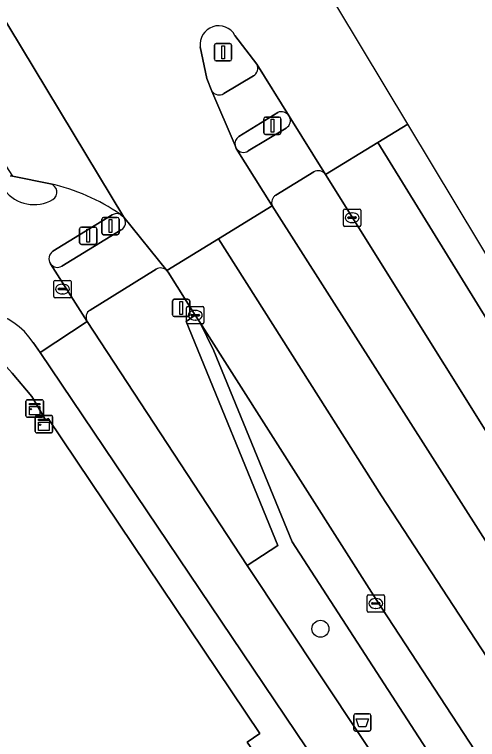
# Model space of a CAD drawing. Extents: x 158132 to 159664, y 385256 to 387218.
# Drawn here: x 158829.42 to 158856.09, y 387153.02 to 387194.81 of the extents above; entities that cross this region are included whole.
import ezdxf

# ---------------------------------------------------------------- set-up
doc = ezdxf.new("R2010")
doc.units = 0
for name, color, linetype in [('IMGEO_Afvalbak', 7, 'Continuous'), ('IMGEO_Boom', 7, 'Continuous'), ('IMGEO_Drukknoppaal', 7, 'Continuous'), ('IMGEO_Fietspad_gesloten', 7, 'Continuous'), ('IMGEO_Gemengd_bos', 7, 'Continuous'), ('IMGEO_Kast', 7, 'Continuous'), ('IMGEO_Kolk', 7, 'Continuous'), ('IMGEO_Lichtmast', 7, 'Continuous'), ('IMGEO_OVBaan_gesloten', 7, 'Continuous'), ('IMGEO_Rijbaan_regionaal_gesloten', 7, 'Continuous'), ('IMGEO_Rioolput', 7, 'Continuous'), ('IMGEO_Verkeerseiland_gesloten', 7, 'Continuous'), ('IMGEO_Verkeerseiland_groen', 7, 'Continuous'), ('IMGEO_Verkeerseiland_open', 7, 'Continuous'), ('IMGEO_Verkeersregelinstallatiepaal', 7, 'Continuous'), ('IMGEO_Voetpad_open', 7, 'Continuous')]:
    doc.layers.add(name, color=color, linetype=linetype)

msp = doc.modelspace()

# ---------------------------------------------------------------- linework, layer by layer
at = {"layer": 'IMGEO_Afvalbak'}
for p, q in [((158848.964, 387153.602), (158848.964, 387154.402)), ((158848.964, 387154.402), (158848.964, 387153.602)), ((158849.064, 387154.502), (158849.854, 387154.502)), ((158849.854, 387154.502), (158849.064, 387154.502)), ((158849.954, 387154.402), (158849.954, 387153.602)), ((158849.954, 387153.602), (158849.954, 387154.402)), ((158849.854, 387153.502), (158849.064, 387153.502)), ((158849.064, 387153.502), (158849.854, 387153.502))]:
    msp.add_line(p, q, dxfattribs=at)
msp.add_lwpolyline([(158849.107, 387154.216), (158849.811, 387154.216), (158849.662, 387153.746), (158849.256, 387153.746), (158849.107, 387154.216)], dxfattribs=at)
for centre, start, end in [((158849.064, 387154.402), 90, 180), ((158849.064, 387154.402), 90, 180), ((158849.854, 387154.402), 0, 90), ((158849.854, 387154.402), 360, 90), ((158849.064, 387153.602), 180, 270), ((158849.064, 387153.602), 180, 270), ((158849.854, 387153.602), 270, 0), ((158849.854, 387153.602), 270, 0)]:
    msp.add_arc(centre, 0.1, start, end, dxfattribs=at)
at = {"layer": 'IMGEO_Boom'}
msp.add_circle((158847.048, 387159.406), 0.489, dxfattribs=at)
at = {"layer": 'IMGEO_Drukknoppaal'}
for p, q in [((158833.177, 387181.655), (158833.177, 387182.455)), ((158833.177, 387182.455), (158833.177, 387181.655)), ((158833.277, 387182.555), (158834.067, 387182.555)), ((158834.067, 387182.555), (158833.277, 387182.555)), ((158834.167, 387182.455), (158834.167, 387181.655)), ((158834.167, 387181.655), (158834.167, 387182.455)), ((158834.067, 387181.555), (158833.277, 387181.555)), ((158833.277, 387181.555), (158834.067, 387181.555))]:
    msp.add_line(p, q, dxfattribs=at)
msp.add_lwpolyline([(158833.597, 387182.43), (158833.747, 387182.43), (158833.747, 387181.68), (158833.597, 387181.68), (158833.597, 387182.43)], dxfattribs=at)
for centre, start, end in [((158833.277, 387182.455), 90, 180), ((158833.277, 387182.455), 90, 180), ((158834.067, 387182.455), 0, 90), ((158834.067, 387182.455), 360, 90), ((158833.277, 387181.655), 180, 270), ((158833.277, 387181.655), 180, 270), ((158834.067, 387181.655), 270, 0), ((158834.067, 387181.655), 270, 0)]:
    msp.add_arc(centre, 0.1, start, end, dxfattribs=at)
at = {"layer": 'IMGEO_Fietspad_gesloten'}
for points in [[(158845.253, 387188.949), (158843.378, 387191.943)], [(158843.185, 387191.267), (158841.482, 387190.252)], [(158840.795, 387190.392), (158842.127, 387187.254)], [(158842.337, 387187.773), (158844.585, 387189.166)], [(158831.641, 387181.162), (158835.056, 387183.262)], [(158830.5, 387175.907), (158830.896, 387175.319), (158833.616, 387177.114), (158831.499, 387180.445)], [(158851.468, 387150.048), (158842.829, 387163.054), (158833.616, 387177.114), (158830.896, 387175.319), (158846.24, 387152.541)]]:
    msp.add_lwpolyline(points, dxfattribs=at)
for centre, radius, start, end in [((158842.928, 387191.706), 0.509, 300.3511, 27.7805), ((158841.21, 387190.673), 0.502, 214.1348, 302.8286), ((158844.779, 387188.627), 0.573, 34.1763, 109.8309), ((158842.613, 387187.359), 0.497, 123.6848, 192.2563), ((158828.988, 387173.806), 11.516, 55.4768, 77.4543), ((158831.377, 387184.571), 0.489, 301.2813, 76.7692), ((158830.542, 387185.966), 2.115, 217.0495, 300.9821), ((158835.316, 387182.829), 0.505, 66.9811, 121.0123), ((158831.907, 387180.737), 0.502, 122.0446, 215.5507), ((158827.019, 387173.595), 4.179, 33.5955, 119.5226)]:
    msp.add_arc(centre, radius, start, end, dxfattribs=at)
at = {"layer": 'IMGEO_Gemengd_bos'}
msp.add_lwpolyline([(159013.127, 386891.92), (158938.433, 387011.51), (158927.855, 387028.445), (158894.79, 387077.747), (158842.824, 387152.865), (158843.564, 387153.363), (158831.356, 387171.528), (158831.208, 387171.452), (158830.419, 387172.788), (158829.286, 387174.145)], dxfattribs=at)
at = {"layer": 'IMGEO_Kast'}
for p, q in [((158830.161, 387172.603), (158831.002, 387172.603)), ((158831.002, 387172.603), (158830.161, 387172.603)), ((158830.086, 387171.678), (158830.086, 387172.519)), ((158830.086, 387172.519), (158830.086, 387171.678)), ((158831.086, 387172.528), (158831.086, 387171.687)), ((158831.086, 387171.687), (158831.086, 387172.528)), ((158831.011, 387171.603), (158830.17, 387171.603)), ((158830.17, 387171.603), (158831.011, 387171.603)), ((158830.621, 387170.775), (158830.621, 387171.616)), ((158830.621, 387171.616), (158830.621, 387170.775)), ((158830.696, 387171.7), (158831.537, 387171.7)), ((158831.537, 387171.7), (158830.696, 387171.7)), ((158831.621, 387171.625), (158831.621, 387170.784)), ((158831.621, 387170.784), (158831.621, 387171.625)), ((158831.546, 387170.7), (158830.705, 387170.7)), ((158830.705, 387170.7), (158831.546, 387170.7))]:
    msp.add_line(p, q, dxfattribs=at)
for points in [[(158830.281, 387172.393), (158830.881, 387172.393), (158830.881, 387172.308), (158830.281, 387172.308), (158830.281, 387172.393)], [(158830.281, 387172.218), (158830.881, 387172.218), (158830.881, 387171.729), (158830.281, 387171.729), (158830.281, 387172.218)], [(158830.816, 387171.49), (158831.416, 387171.49), (158831.416, 387171.405), (158830.816, 387171.405), (158830.816, 387171.49)], [(158830.816, 387171.315), (158831.416, 387171.315), (158831.416, 387170.826), (158830.816, 387170.826), (158830.816, 387171.315)]]:
    msp.add_lwpolyline(points, dxfattribs=at)
for centre in [(158830.365, 387172.067), (158830.9, 387171.164)]:
    msp.add_circle(centre, 0.0377, dxfattribs=at)
for centre, start, end in [((158830.164, 387172.525), 92.4484, 184.2845), ((158830.164, 387172.525), 92.4484, 184.2845), ((158831.008, 387172.525), 2.4484, 94.2845), ((158831.008, 387172.525), 2.4484, 94.2845), ((158830.164, 387171.681), 182.4484, 274.2845), ((158830.164, 387171.681), 182.4484, 274.2845), ((158830.699, 387171.622), 92.4484, 184.2845), ((158830.699, 387171.622), 92.4484, 184.2845), ((158831.008, 387171.681), 272.4484, 4.2845), ((158831.008, 387171.681), 272.4484, 4.2845), ((158831.543, 387171.622), 2.4484, 94.2845), ((158831.543, 387171.622), 2.4484, 94.2845), ((158830.699, 387170.778), 182.4484, 274.2845), ((158830.699, 387170.778), 182.4484, 274.2845), ((158831.543, 387170.778), 272.4484, 4.2845), ((158831.543, 387170.778), 272.4484, 4.2845)]:
    msp.add_arc(centre, 0.0779, start, end, dxfattribs=at)
at = {"layer": 'IMGEO_Kolk'}
for p, q in [((158848.369, 387182.671), (158848.369, 387183.523)), ((158848.444, 387183.597), (158849.296, 387183.597)), ((158849.37, 387183.523), (158849.37, 387182.671)), ((158848.628, 387183.091), (158848.628, 387183.103)), ((158849.066, 387183.054), (158848.668, 387183.054)), ((158848.671, 387183.14), (158849.069, 387183.14)), ((158848.857, 387183.377), (158848.882, 387183.377)), ((158849.112, 387183.103), (158849.112, 387183.091)), ((158848.88, 387182.817), (158848.855, 387182.817)), ((158849.296, 387182.597), (158848.444, 387182.597)), ((158839.337, 387177.048), (158839.337, 387177.9)), ((158839.412, 387177.974), (158840.264, 387177.974)), ((158839.825, 387177.754), (158839.85, 387177.754)), ((158840.338, 387177.9), (158840.338, 387177.048)), ((158839.596, 387177.468), (158839.596, 387177.48)), ((158840.034, 387177.431), (158839.636, 387177.431)), ((158839.639, 387177.517), (158840.037, 387177.517)), ((158839.848, 387177.194), (158839.823, 387177.194)), ((158840.08, 387177.48), (158840.08, 387177.468)), ((158840.264, 387176.974), (158839.412, 387176.974)), ((158849.811, 387161.361), (158850.663, 387161.361)), ((158849.736, 387160.435), (158849.736, 387161.287)), ((158850.038, 387160.904), (158850.436, 387160.904)), ((158850.224, 387161.141), (158850.249, 387161.141)), ((158850.737, 387161.287), (158850.737, 387160.435)), ((158849.995, 387160.855), (158849.995, 387160.867)), ((158850.433, 387160.818), (158850.035, 387160.818)), ((158850.247, 387160.581), (158850.222, 387160.581)), ((158850.479, 387160.867), (158850.479, 387160.855)), ((158850.663, 387160.361), (158849.811, 387160.361))]:
    msp.add_line(p, q, dxfattribs=at)
for points in [[(158848.369, 387182.671), (158848.369, 387183.523)], [(158848.444, 387183.597), (158849.296, 387183.597)], [(158849.37, 387183.523), (158849.37, 387182.671)], [(158849.296, 387182.597), (158848.444, 387182.597)], [(158839.337, 387177.048), (158839.337, 387177.9)], [(158839.412, 387177.974), (158840.264, 387177.974)], [(158840.338, 387177.9), (158840.338, 387177.048)], [(158840.264, 387176.974), (158839.412, 387176.974)], [(158849.811, 387161.361), (158850.663, 387161.361)], [(158849.736, 387160.435), (158849.736, 387161.287)], [(158850.737, 387161.287), (158850.737, 387160.435)], [(158850.663, 387160.361), (158849.811, 387160.361)]]:
    msp.add_lwpolyline(points, dxfattribs=at)
for centre, radius, start, end in [((158848.446, 387183.521), 0.0765, 91.552, 178.448), ((158848.446, 387183.521), 0.0765, 91.552, 178.448), ((158849.294, 387183.521), 0.0765, 1.552, 88.448), ((158849.294, 387183.521), 0.0765, 1.552, 88.448), ((158848.668, 387183.1), 0.0403, 85.8775, 175.7526), ((158848.665, 387183.09), 0.0366, 178.938, 274.7102), ((158849.069, 387183.097), 0.043, 264.8664, 352.4533), ((158849.073, 387183.102), 0.0386, 1.7309, 96.639), ((158848.446, 387182.673), 0.0765, 181.552, 268.448), ((158848.446, 387182.673), 0.0765, 181.552, 268.448), ((158849.294, 387182.673), 0.0765, 271.552, 358.448), ((158849.294, 387182.673), 0.0765, 271.552, 358.448), ((158839.414, 387177.898), 0.0765, 91.552, 178.448), ((158839.414, 387177.898), 0.0765, 91.552, 178.448), ((158840.262, 387177.898), 0.0765, 1.552, 88.448), ((158840.262, 387177.898), 0.0765, 1.552, 88.448), ((158839.636, 387177.477), 0.0403, 85.8775, 175.7526), ((158839.633, 387177.467), 0.0366, 178.938, 274.7102), ((158840.037, 387177.474), 0.043, 264.8664, 352.4533), ((158840.041, 387177.479), 0.0386, 1.7309, 96.639), ((158839.414, 387177.05), 0.0765, 181.552, 268.448), ((158839.414, 387177.05), 0.0765, 181.552, 268.448), ((158840.262, 387177.05), 0.0765, 271.552, 358.448), ((158840.262, 387177.05), 0.0765, 271.552, 358.448), ((158849.813, 387161.285), 0.0765, 91.552, 178.448), ((158849.813, 387161.285), 0.0765, 91.552, 178.448), ((158850.661, 387161.285), 0.0765, 1.552, 88.448), ((158850.661, 387161.285), 0.0765, 1.552, 88.448), ((158850.035, 387160.864), 0.0403, 85.8775, 175.7526), ((158850.44, 387160.866), 0.0386, 1.7309, 96.639), ((158850.032, 387160.854), 0.0366, 178.938, 274.7102), ((158850.436, 387160.861), 0.043, 264.8664, 352.4533), ((158849.813, 387160.437), 0.0765, 181.552, 268.448), ((158849.813, 387160.437), 0.0765, 181.552, 268.448), ((158850.661, 387160.437), 0.0765, 271.552, 358.448), ((158850.661, 387160.437), 0.0765, 271.552, 358.448)]:
    msp.add_arc(centre, radius, start, end, dxfattribs=at)
for centre, major_axis, ratio, start_param, end_param in [((158848.856, 387183.097), (-0.387, 0.002), 0.722429, 4.712389, 7.853982), ((158848.881, 387183.097), (-0.39, 0.002), 0.717154, 1.570796, 4.712389), ((158839.824, 387177.474), (-0.387, 0.002), 0.722429, 4.712389, 7.853982), ((158839.849, 387177.474), (-0.39, 0.002), 0.717154, 1.570796, 4.712389), ((158850.223, 387160.861), (-0.387, 0.002), 0.722429, 4.712389, 7.853982), ((158850.248, 387160.861), (-0.39, 0.002), 0.717154, 1.570796, 4.712389)]:
    msp.add_ellipse(centre, major_axis=major_axis, ratio=ratio, start_param=start_param, end_param=end_param, dxfattribs=at)
at = {"layer": 'IMGEO_Lichtmast'}
for p, q in [((158838.527, 387177.499), (158838.527, 387178.299)), ((158838.527, 387178.299), (158838.527, 387177.499)), ((158838.627, 387178.399), (158839.417, 387178.399)), ((158839.417, 387178.399), (158838.627, 387178.399)), ((158839.517, 387178.299), (158839.517, 387177.499)), ((158839.517, 387177.499), (158839.517, 387178.299)), ((158839.417, 387177.399), (158838.627, 387177.399)), ((158838.627, 387177.399), (158839.417, 387177.399))]:
    msp.add_line(p, q, dxfattribs=at)
msp.add_lwpolyline([(158838.947, 387178.274), (158839.097, 387178.274), (158839.097, 387177.524), (158838.947, 387177.524), (158838.947, 387178.274)], dxfattribs=at)
for centre, start, end in [((158838.627, 387178.299), 90, 180), ((158838.627, 387178.299), 90, 180), ((158839.417, 387178.299), 0, 90), ((158839.417, 387178.299), 360, 90), ((158838.627, 387177.499), 180, 270), ((158838.627, 387177.499), 180, 270), ((158839.417, 387177.499), 270, 0), ((158839.417, 387177.499), 270, 0)]:
    msp.add_arc(centre, 0.1, start, end, dxfattribs=at)
at = {"layer": 'IMGEO_OVBaan_gesloten'}
msp.add_lwpolyline([(158850.25, 387161.099), (158840.092, 387177.076), (158840.907, 387175.419), (158845.416, 387164.41), (158855.586, 387148.703), (158856.586, 387147.478), (158862.399, 387141.97), (158863.659, 387140.593)], close=True, dxfattribs=at)
at = {"layer": 'IMGEO_Rijbaan_regionaal_gesloten'}
for points in [[(158842.12, 387193.608), (158843.378, 387191.943), (158845.253, 387188.949), (158847.342, 387185.587), (158850.356, 387187.434), (158852.084, 387188.493), (158852.084, 387188.493), (158834.527, 387217.69), (158820.264, 387208.755)], [(158820.264, 387208.755), (158835.724, 387183.126), (158838.205, 387180.051), (158841.172, 387181.884), (158844.259, 387183.791), (158842.2, 387187.084), (158842.127, 387187.254), (158840.795, 387190.392), (158840.506, 387191.113), (158840.124, 387192.94)], [(158835.514, 387183.294), (158835.724, 387183.126), (158820.264, 387208.755)], [(158821.565, 387199.19), (158820.736, 387198.664), (158822.713, 387195.628), (158824.698, 387192.581), (158826.64, 387189.598), (158829.318, 387185.487), (158831.489, 387185.047)], [(159022.005, 386917.023), (158943.79, 387040.765), (158892.201, 387121.78), (158852.084, 387188.493), (158852.084, 387188.493), (158850.356, 387187.434), (158856.796, 387176.969), (158862.555, 387167.891), (158884.132, 387133.515), (158901.379, 387106.037), (158920.934, 387074.881), (158927.129, 387064.675), (158937.064, 387048.687), (158937.809, 387047.539), (158938.993, 387045.636), (158941.489, 387041.349), (158949.184, 387028.975), (158954.025, 387021.18), (158956.709, 387016.859), (158965.07, 387003.499), (158967.347, 387000), (158978.522, 386982.013)], [(158916.216, 387076.597), (158908.275, 387088.178), (158905.986, 387091.459), (158898.589, 387101.746), (158893.605, 387108.951), (158887.944, 387117.121), (158882.081, 387125.69), (158875.156, 387135.862), (158870.804, 387142.561), (158866.29, 387149.419), (158861.09, 387157.363), (158844.259, 387183.791), (158841.172, 387181.884), (158850.568, 387167.062), (158867.816, 387140.659), (158892.839, 387103.785), (158915.853, 387070.533)], [(158915.853, 387070.533), (158892.839, 387103.785), (158867.816, 387140.659), (158850.568, 387167.062), (158841.172, 387181.884), (158838.205, 387180.051), (158838.275, 387179.964), (158839.838, 387177.474), (158840.092, 387177.076), (158850.25, 387161.099), (158863.659, 387140.593), (158870.483, 387130.45), (158870.634, 387130.247), (158870.775, 387130.057), (158891.426, 387099.731), (158895.764, 387093.484), (158898.72, 387089.245), (158901.254, 387085.483)]]:
    msp.add_lwpolyline(points, dxfattribs=at)
msp.add_lwpolyline([(158850.356, 387187.434), (158847.342, 387185.587), (158881.618, 387130.734), (158882.811, 387129.07), (158886.663, 387123.101), (158888.94, 387119.508), (158893.945, 387111.722), (158909.478, 387089.002), (158909.518, 387088.954), (158917.381, 387077.431), (158917.409, 387077.397), (158917.433, 387077.36), (158936.718, 387049.22), (158937.064, 387048.687), (158927.129, 387064.675), (158920.934, 387074.881), (158901.379, 387106.037), (158884.132, 387133.515), (158862.555, 387167.891), (158856.796, 387176.969)], close=True, dxfattribs=at)
for centre, radius, start, end in [((158841.182, 387193.094), 1.069, 28.7371, 188.2706), ((158828.988, 387173.806), 11.516, 55.4768, 77.4543)]:
    msp.add_arc(centre, radius, start, end, dxfattribs=at)
at = {"layer": 'IMGEO_Rioolput'}
for p, q in [((158831.687, 387178.559), (158831.687, 387179.411)), ((158831.762, 387179.485), (158832.614, 387179.485)), ((158832.688, 387179.411), (158832.688, 387178.559)), ((158831.946, 387178.979), (158831.946, 387178.991)), ((158832.384, 387178.942), (158831.986, 387178.942)), ((158831.989, 387179.028), (158832.387, 387179.028)), ((158832.175, 387179.265), (158832.2, 387179.265)), ((158832.43, 387178.991), (158832.43, 387178.979)), ((158832.614, 387178.485), (158831.762, 387178.485)), ((158832.198, 387178.705), (158832.173, 387178.705))]:
    msp.add_line(p, q, dxfattribs=at)
for points in [[(158831.687, 387178.559), (158831.687, 387179.411)], [(158831.762, 387179.485), (158832.614, 387179.485)], [(158832.688, 387179.411), (158832.688, 387178.559)], [(158832.614, 387178.485), (158831.762, 387178.485)]]:
    msp.add_lwpolyline(points, dxfattribs=at)
for centre, radius, start, end in [((158831.764, 387179.409), 0.0765, 91.552, 178.448), ((158831.764, 387179.409), 0.0765, 91.552, 178.448), ((158832.612, 387179.409), 0.0765, 1.552, 88.448), ((158832.612, 387179.409), 0.0765, 1.552, 88.448), ((158831.986, 387178.988), 0.0403, 85.8775, 175.7526), ((158831.983, 387178.978), 0.0366, 178.938, 274.7102), ((158832.387, 387178.985), 0.043, 264.8664, 352.4533), ((158832.391, 387178.99), 0.0386, 1.7309, 96.639), ((158831.764, 387178.561), 0.0765, 181.552, 268.448), ((158831.764, 387178.561), 0.0765, 181.552, 268.448), ((158832.612, 387178.561), 0.0765, 271.552, 358.448), ((158832.612, 387178.561), 0.0765, 271.552, 358.448)]:
    msp.add_arc(centre, radius, start, end, dxfattribs=at)
for centre, major_axis, ratio, start_param, end_param in [((158832.174, 387178.985), (-0.387, 0.002), 0.722429, 4.712389, 7.853982), ((158832.199, 387178.985), (-0.39, 0.002), 0.717154, 1.570796, 4.712389)]:
    msp.add_ellipse(centre, major_axis=major_axis, ratio=ratio, start_param=start_param, end_param=end_param, dxfattribs=at)
at = {"layer": 'IMGEO_Verkeerseiland_gesloten'}
for points in [[(158843.378, 387191.943), (158842.12, 387193.608)], [(158840.124, 387192.94), (158840.506, 387191.113), (158840.795, 387190.392)], [(158841.482, 387190.252), (158843.185, 387191.267)], [(158844.585, 387189.166), (158842.337, 387187.773)], [(158842.886, 387186.944), (158845.074, 387188.267)], [(158842.127, 387187.254), (158842.2, 387187.084)], [(158831.489, 387185.047), (158829.318, 387185.487), (158829.176, 387185.485)], [(158835.056, 387183.262), (158831.641, 387181.162)], [(158835.724, 387183.126), (158835.514, 387183.294)], [(158832.149, 387180.297), (158835.574, 387182.399)]]:
    msp.add_lwpolyline(points, dxfattribs=at)
for centre, radius, start, end in [((158841.182, 387193.094), 1.069, 28.7371, 188.2706), ((158842.928, 387191.706), 0.509, 300.3511, 27.7805), ((158841.21, 387190.673), 0.502, 214.1348, 302.8286), ((158844.779, 387188.627), 0.573, 34.1763, 109.8309), ((158844.803, 387188.703), 0.513, 301.9207, 28.6666), ((158842.613, 387187.359), 0.497, 123.6848, 192.2563), ((158842.614, 387187.361), 0.498, 213.7598, 303.171), ((158831.377, 387184.571), 0.489, 301.2813, 76.7692), ((158830.542, 387185.966), 2.115, 217.0495, 300.9821), ((158835.316, 387182.829), 0.505, 66.9811, 121.0123), ((158835.316, 387182.831), 0.503, 300.8015, 35.8823), ((158831.907, 387180.737), 0.502, 122.0446, 215.5507), ((158831.907, 387180.735), 0.501, 215.4209, 298.9249)]:
    msp.add_arc(centre, radius, start, end, dxfattribs=at)
at = {"layer": 'IMGEO_Verkeerseiland_groen'}
for points in [[(158837.588, 387180.133), (158833.777, 387177.776)], [(158839.316, 387177.123), (158839.838, 387177.474), (158838.275, 387179.964), (158838.205, 387180.051)], [(158833.616, 387177.114), (158842.829, 387163.054), (158844.591, 387164.197), (158839.316, 387177.123)]]:
    msp.add_lwpolyline(points, dxfattribs=at)
for centre, radius, start, end in [((158837.843, 387179.686), 0.514, 45.1842, 119.6752), ((158834.033, 387177.363), 0.486, 121.8028, 210.859)]:
    msp.add_arc(centre, radius, start, end, dxfattribs=at)
at = {"layer": 'IMGEO_Verkeerseiland_open'}
for points in [[(158846.66, 387185.735), (158844.475, 387184.394)], [(158909.478, 387089.002), (158893.945, 387111.722), (158888.94, 387119.508), (158886.663, 387123.101), (158882.811, 387129.07), (158881.618, 387130.734), (158847.342, 387185.587)], [(158844.259, 387183.791), (158861.09, 387157.363), (158866.29, 387149.419), (158870.804, 387142.561), (158875.156, 387135.862), (158882.081, 387125.69), (158887.944, 387117.121), (158893.605, 387108.951), (158898.589, 387101.746), (158905.986, 387091.459), (158908.275, 387088.178)]]:
    msp.add_lwpolyline(points, dxfattribs=at)
for centre, radius, start, end in [((158846.92, 387185.287), 0.518, 35.4121, 120.1002), ((158844.762, 387183.951), 0.528, 122.9138, 197.6702)]:
    msp.add_arc(centre, radius, start, end, dxfattribs=at)
at = {"layer": 'IMGEO_Verkeersregelinstallatiepaal'}
for p, q in [((158841.043, 387193.133), (158841.833, 387193.133)), ((158841.833, 387193.133), (158841.043, 387193.133)), ((158840.943, 387192.233), (158840.943, 387193.033)), ((158840.943, 387193.033), (158840.943, 387192.233)), ((158841.933, 387193.033), (158841.933, 387192.233)), ((158841.933, 387192.233), (158841.933, 387193.033)), ((158841.833, 387192.133), (158841.043, 387192.133)), ((158841.043, 387192.133), (158841.833, 387192.133)), ((158843.885, 387188.896), (158844.675, 387188.896)), ((158844.675, 387188.896), (158843.885, 387188.896)), ((158843.785, 387187.996), (158843.785, 387188.796)), ((158843.785, 387188.796), (158843.785, 387187.996)), ((158844.775, 387188.796), (158844.775, 387187.996)), ((158844.775, 387187.996), (158844.775, 387188.796)), ((158844.675, 387187.896), (158843.885, 387187.896)), ((158843.885, 387187.896), (158844.675, 387187.896)), ((158834.556, 387183.115), (158835.346, 387183.115)), ((158835.346, 387183.115), (158834.556, 387183.115)), ((158834.456, 387182.215), (158834.456, 387183.015)), ((158834.456, 387183.015), (158834.456, 387182.215)), ((158835.446, 387183.015), (158835.446, 387182.215)), ((158835.446, 387182.215), (158835.446, 387183.015)), ((158835.346, 387182.115), (158834.556, 387182.115)), ((158834.556, 387182.115), (158835.346, 387182.115))]:
    msp.add_line(p, q, dxfattribs=at)
for points in [[(158841.363, 387193.008), (158841.513, 387193.008), (158841.513, 387192.258), (158841.363, 387192.258), (158841.363, 387193.008)], [(158844.205, 387188.771), (158844.355, 387188.771), (158844.355, 387188.021), (158844.205, 387188.021), (158844.205, 387188.771)], [(158834.876, 387182.99), (158835.026, 387182.99), (158835.026, 387182.24), (158834.876, 387182.24), (158834.876, 387182.99)]]:
    msp.add_lwpolyline(points, dxfattribs=at)
for centre, start, end in [((158841.043, 387193.033), 90, 180), ((158841.043, 387193.033), 90, 180), ((158841.833, 387193.033), 0, 90), ((158841.833, 387193.033), 360, 90), ((158841.043, 387192.233), 180, 270), ((158841.043, 387192.233), 180, 270), ((158841.833, 387192.233), 270, 0), ((158841.833, 387192.233), 270, 0), ((158843.885, 387188.796), 90, 180), ((158843.885, 387188.796), 90, 180), ((158844.675, 387188.796), 0, 90), ((158844.675, 387188.796), 360, 90), ((158843.885, 387187.996), 180, 270), ((158843.885, 387187.996), 180, 270), ((158844.675, 387187.996), 270, 0), ((158844.675, 387187.996), 270, 0), ((158834.556, 387183.015), 90, 180), ((158834.556, 387183.015), 90, 180), ((158835.346, 387183.015), 0, 90), ((158835.346, 387183.015), 360, 90), ((158834.556, 387182.215), 180, 270), ((158834.556, 387182.215), 180, 270), ((158835.346, 387182.215), 270, 0), ((158835.346, 387182.215), 270, 0)]:
    msp.add_arc(centre, 0.1, start, end, dxfattribs=at)
at = {"layer": 'IMGEO_Voetpad_open'}
for points in [[(158847.342, 387185.587), (158845.253, 387188.949)], [(158845.074, 387188.267), (158842.886, 387186.944)], [(158842.2, 387187.084), (158844.259, 387183.791)], [(158844.475, 387184.394), (158846.66, 387185.735)], [(158838.205, 387180.051), (158835.724, 387183.126)], [(158835.574, 387182.399), (158832.149, 387180.297)], [(158831.499, 387180.445), (158833.616, 387177.114)], [(158833.777, 387177.776), (158837.588, 387180.133)], [(158929.304, 387028.993), (158896.054, 387078.618), (158845.283, 387152.004), (158846.24, 387152.541), (158830.896, 387175.319), (158830.5, 387175.907)], [(158828.117, 387175.424), (158829.286, 387174.145), (158830.419, 387172.788), (158831.208, 387171.452), (158831.356, 387171.528), (158843.564, 387153.363), (158842.824, 387152.865), (158894.79, 387077.747), (158927.855, 387028.445), (158938.433, 387011.51), (158939.723, 387012.31), (158929.304, 387028.993)]]:
    msp.add_lwpolyline(points, dxfattribs=at)
msp.add_lwpolyline([(158853.469, 387147.285), (158855.586, 387148.703), (158845.416, 387164.41), (158840.907, 387175.419), (158840.092, 387177.076), (158839.838, 387177.474), (158839.316, 387177.123), (158844.591, 387164.197), (158842.829, 387163.054), (158851.468, 387150.048)], close=True, dxfattribs=at)
for centre, radius, start, end in [((158844.803, 387188.703), 0.513, 301.9207, 28.6666), ((158842.614, 387187.361), 0.498, 213.7598, 303.171), ((158846.92, 387185.287), 0.518, 35.4121, 120.1002), ((158844.762, 387183.951), 0.528, 122.9138, 197.6702), ((158835.316, 387182.831), 0.503, 300.8015, 35.8823), ((158831.907, 387180.735), 0.501, 215.4209, 298.9249), ((158837.843, 387179.686), 0.514, 45.1842, 119.6752), ((158827.019, 387173.595), 4.179, 33.5955, 119.5226), ((158834.033, 387177.363), 0.486, 121.8028, 210.859)]:
    msp.add_arc(centre, radius, start, end, dxfattribs=at)

doc.saveas('drawing.dxf')
